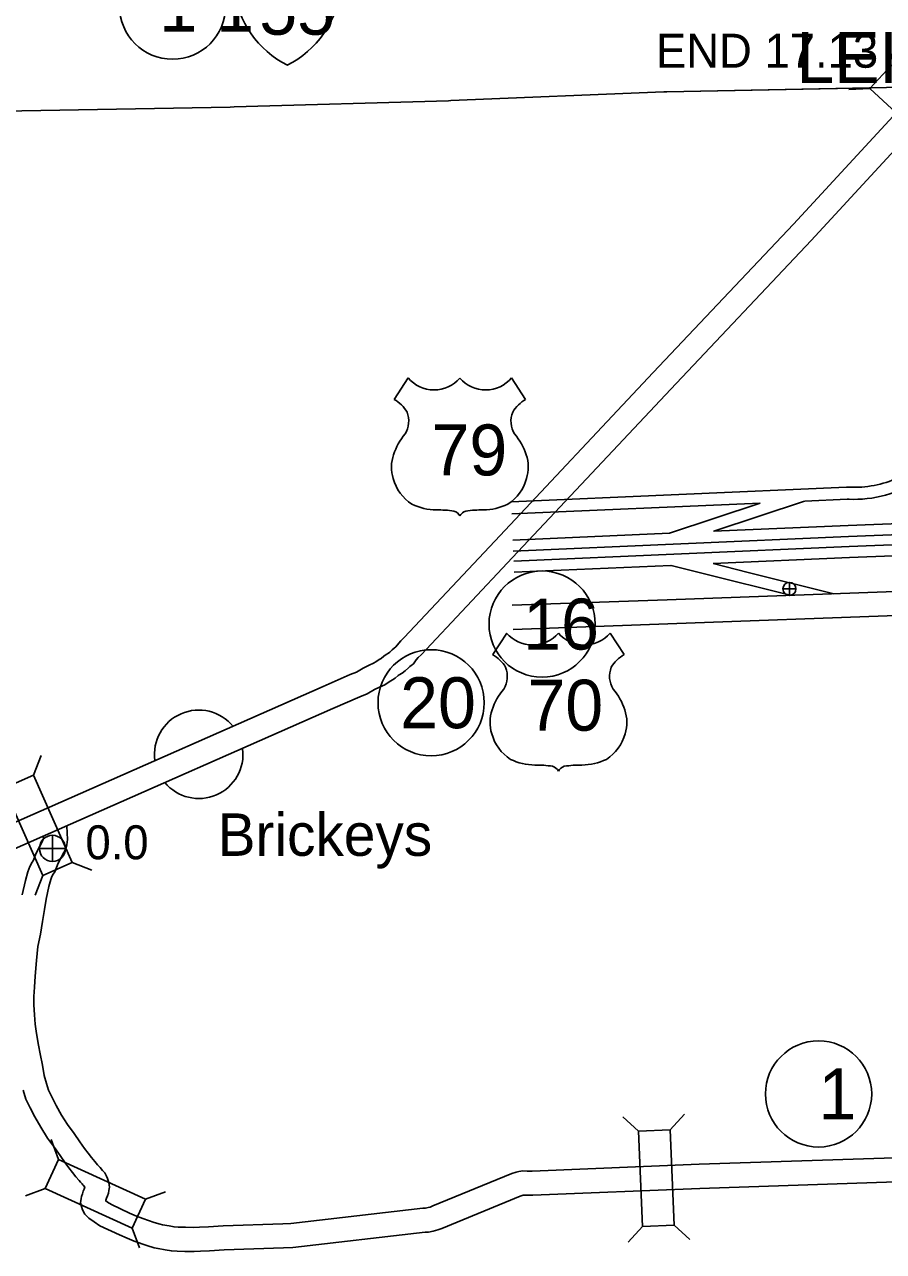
# Model space of a CAD drawing. Extents: x -939622 to -934222, y 1383701 to 1385301.
# Drawn here: x -935706.1 to -935674.07, y 1384219.75 to 1384265.52 of the extents above; entities that cross this region are included whole.
import ezdxf

# ---------------------------------------------------------------- set-up
doc = ezdxf.new("R2010")
doc.units = 0
for name, color, linetype in [('15', 7, 'Continuous'), ('19', 7, 'Continuous'), ('20', 7, 'Continuous'), ('22', 7, 'Continuous'), ('23', 7, 'Continuous'), ('26', 7, 'Continuous'), ('Level 10', 7, 'Continuous'), ('Level 15', 7, 'Continuous'), ('Level 2', 7, 'Continuous'), ('Level 20', 7, 'Continuous'), ('Level 22', 7, 'Continuous'), ('Level 24', 7, 'Continuous'), ('Level 25', 7, 'Continuous'), ('Level 26', 7, 'Continuous'), ('Level 27', 7, 'Continuous')]:
    doc.layers.add(name, color=color, linetype=linetype)

msp = doc.modelspace()

# ---------------------------------------------------------------- linework, layer by layer
at = {"layer": '15'}
for points in [[(-935687.91, 1384243.858), (-935682.137, 1384244.063), (-935673.285, 1384244.386), (-935670.286, 1384244.515), (-935667.768, 1384244.848)], [(-935687.879, 1384242.959), (-935682.105, 1384243.163), (-935673.25, 1384243.486), (-935670.207, 1384243.617), (-935667.747, 1384243.943), (-935666.813, 1384244.052)]]:
    msp.add_lwpolyline(points, dxfattribs=at)
at = {"layer": '19'}
for points in [[(-935687.952, 1384247.716), (-935675.442, 1384248.261), (-935675.346, 1384248.265)], [(-935687.932, 1384247.267), (-935678.661, 1384247.67)], [(-935682.048, 1384246.546), (-935678.663, 1384247.665)], [(-935680.407, 1384246.619), (-935675.383, 1384246.837), (-935658.425, 1384247.493), (-935652.609, 1384247.675)], [(-935680.397, 1384246.618), (-935677.011, 1384247.738)], [(-935677.003, 1384247.743), (-935675.424, 1384247.811), (-935675.348, 1384247.814)], [(-935687.872, 1384245.881), (-935675.367, 1384246.425), (-935658.411, 1384247.08), (-935647.09, 1384247.435)], [(-935687.856, 1384245.506), (-935675.351, 1384246.05), (-935658.397, 1384246.706), (-935647.079, 1384247.06)], [(-935687.89, 1384246.293), (-935682.047, 1384246.547)], [(-935680.421, 1384245.417), (-935675.334, 1384245.638), (-935658.383, 1384246.293), (-935652.385, 1384246.481)], [(-935687.838, 1384245.094), (-935681.997, 1384245.348)], [(-935681.983, 1384245.34), (-935680.736, 1384245.028)], [(-935680.421, 1384245.413), (-935679.115, 1384245.087)], [(-935680.736, 1384245.028), (-935677.549, 1384244.232)], [(-935679.115, 1384245.087), (-935675.922, 1384244.289)]]:
    msp.add_lwpolyline(points, dxfattribs=at)
for radius, end in [(4.407, 303.4534), (3.957, 294.3272)]:
    msp.add_arc((-935675.158, 1384252.217), radius, 267.2857, end, dxfattribs=at)
at = {"layer": '20'}
for centre in [(-935700.58, 1384266.21), (-935690.938, 1384240.222)]:
    msp.add_circle(centre, 1.98, dxfattribs=at)
at = {"layer": '22'}
for p, q in [((-935688.12, 1384242.823), (-935688.639, 1384242.02)), ((-935684.259, 1384242.823), (-935683.74, 1384242.02))]:
    msp.add_line(p, q, dxfattribs=at)
for centre, radius, start, end in [((-935687.153, 1384243.637), 1.264, 220.075, 319.6701), ((-935685.226, 1384243.637), 1.264, 220.3299, 319.925), ((-935689.318, 1384240.855), 1.349, 30.7809, 59.9883), ((-935683.061, 1384240.855), 1.349, 120.0117, 149.2191), ((-935689.021, 1384241.21), 0.925, 328.8105, 21.2108), ((-935683.358, 1384241.21), 0.925, 158.7892, 211.1895), ((-935686.602, 1384239.315), 2.157, 138.9565, 162.6913), ((-935685.777, 1384239.315), 2.157, 17.3087, 41.0435), ((-935687.315, 1384239.492), 1.426, 160.9576, 197.3819), ((-935685.064, 1384239.492), 1.426, 342.6181, 19.0424), ((-935687.083, 1384239.496), 1.65, 195.1074, 237.1312), ((-935685.296, 1384239.496), 1.65, 302.8688, 344.8926), ((-935687.052, 1384240.015), 2.118, 244.0771, 269.5779), ((-935685.327, 1384240.015), 2.118, 270.4221, 295.9229), ((-935687.003, 1384234.018), 3.88, 81.1942, 90.9539), ((-935686.518, 1384237.496), 0.372, 28.0342, 72.9864), ((-935685.861, 1384237.496), 0.372, 107.0136, 151.9658), ((-935685.376, 1384234.018), 3.88, 89.0461, 98.8058)]:
    msp.add_arc(centre, radius, start, end, dxfattribs=at)
at = {"layer": '23'}
for centre, start, end in [((-935694.68, 1384267.252), 186.3923, 243.4571), ((-935697.921, 1384267.252), 296.5429, 353.6077)]:
    msp.add_arc(centre, 3.626, start, end, dxfattribs=at)
at = {"layer": '26'}
for p, q in [((-935677.82, 1384244.468), (-935677.332, 1384244.468)), ((-935677.576, 1384244.224), (-935677.576, 1384244.711))]:
    msp.add_line(p, q, dxfattribs=at)
msp.add_circle((-935677.576, 1384244.468), 0.244, dxfattribs=at)
at = {"layer": 'Level 10'}
for points in [[(-935704.525, 1384235.616), (-935704.496, 1384235.119), (-935704.521, 1384234.924), (-935704.554, 1384234.835), (-935704.603, 1384234.698), (-935704.669, 1384234.571), (-935704.741, 1384234.447), (-935704.845, 1384234.237), (-935704.977, 1384233.919), (-935705.034, 1384233.824), (-935705.083, 1384233.734), (-935705.127, 1384233.625), (-935705.193, 1384233.372), (-935705.301, 1384232.894), (-935705.357, 1384232.514), (-935705.428, 1384232.059), (-935705.503, 1384231.588), (-935705.6, 1384231.128), (-935705.657, 1384230.6), (-935705.707, 1384230.024), (-935705.731, 1384229.609), (-935705.755, 1384229.257), (-935705.761, 1384228.948), (-935705.734, 1384228.582), (-935705.709, 1384228.236), (-935705.652, 1384227.886), (-935705.576, 1384227.444), (-935705.519, 1384227.119), (-935705.436, 1384226.706), (-935705.364, 1384226.32), (-935705.288, 1384226.02), (-935705.21, 1384225.774), (-935705.084, 1384225.518), (-935704.919, 1384225.199), (-935704.723, 1384224.837), (-935704.505, 1384224.49), (-935704.254, 1384224.15), (-935704.041, 1384223.846), (-935703.863, 1384223.592), (-935703.733, 1384223.421), (-935703.603, 1384223.251), (-935703.485, 1384223.108), (-935703.384, 1384222.981), (-935703.374, 1384222.97), (-935703.281, 1384222.881), (-935703.197, 1384222.772), (-935703.11, 1384222.679), (-935703.04, 1384222.555), (-935703.006, 1384222.472), (-935702.96, 1384222.327), (-935702.936, 1384222.15), (-935702.957, 1384222.02), (-935702.971, 1384221.922), (-935703.008, 1384221.83), (-935703.043, 1384221.734), (-935703.074, 1384221.667), (-935703.08, 1384221.651), (-935703.004, 1384221.595), (-935702.855, 1384221.501), (-935702.184, 1384221.186), (-935701.929, 1384221.072), (-935701.692, 1384220.977), (-935701.266, 1384220.826), (-935701.048, 1384220.765), (-935700.951, 1384220.743), (-935700.71, 1384220.703), (-935700.525, 1384220.67), (-935700.367, 1384220.663), (-935700.099, 1384220.653), (-935699.798, 1384220.651), (-935699.575, 1384220.663), (-935699.244, 1384220.676), (-935698.695, 1384220.707), (-935696.473, 1384220.785), (-935696.168, 1384220.798), (-935691.249, 1384221.364), (-935691.143, 1384221.372), (-935691.049, 1384221.387), (-935690.978, 1384221.407), (-935690.87, 1384221.449), (-935687.932, 1384222.654), (-935687.766, 1384222.713), (-935687.663, 1384222.74), (-935687.52, 1384222.758), (-935687.351, 1384222.752), (-935687.164, 1384222.75), (-935680.945, 1384223.003), (-935672.894, 1384223.269)], [(-935705.404, 1384235.217), (-935705.4, 1384235.15), (-935705.401, 1384235.138), (-935705.43, 1384235.058), (-935705.457, 1384235.006), (-935705.534, 1384234.874), (-935705.664, 1384234.609), (-935705.784, 1384234.324), (-935705.816, 1384234.27), (-935705.899, 1384234.118), (-935705.983, 1384233.908), (-935706.068, 1384233.586), (-935706.186, 1384233.059)], [(-935706.154, 1384225.773), (-935706.048, 1384225.437), (-935705.887, 1384225.111), (-935705.714, 1384224.778), (-935705.5, 1384224.383), (-935705.249, 1384223.983), (-935704.985, 1384223.625), (-935704.778, 1384223.33), (-935704.589, 1384223.06), (-935704.449, 1384222.876), (-935704.309, 1384222.693), (-935704.185, 1384222.541), (-935704.068, 1384222.395), (-935704.015, 1384222.338), (-935703.951, 1384222.277), (-935703.924, 1384222.242), (-935703.902, 1384222.209), (-935703.849, 1384222.151), (-935703.876, 1384222.078), (-935703.91, 1384222.004), (-935703.944, 1384221.907), (-935703.976, 1384221.8), (-935703.993, 1384221.729), (-935704.011, 1384221.56), (-935703.976, 1384221.426), (-935703.945, 1384221.301), (-935703.847, 1384221.143), (-935703.701, 1384220.991), (-935703.511, 1384220.851), (-935703.288, 1384220.711), (-935702.559, 1384220.367), (-935702.28, 1384220.243), (-935702.009, 1384220.134), (-935701.538, 1384219.968), (-935701.269, 1384219.892), (-935701.123, 1384219.859), (-935700.862, 1384219.816), (-935700.624, 1384219.774), (-935700.404, 1384219.764), (-935700.118, 1384219.753), (-935699.778, 1384219.751), (-935699.534, 1384219.763), (-935699.2, 1384219.777), (-935698.654, 1384219.808), (-935696.439, 1384219.886), (-935696.098, 1384219.9), (-935691.163, 1384220.468), (-935691.037, 1384220.477), (-935690.856, 1384220.506), (-935690.692, 1384220.552), (-935690.535, 1384220.614), (-935687.611, 1384221.813), (-935687.5, 1384221.852), (-935687.49, 1384221.855), (-935687.479, 1384221.856), (-935687.372, 1384221.852), (-935687.15, 1384221.85), (-935680.912, 1384222.103), (-935672.865, 1384222.369)]]:
    msp.add_lwpolyline(points, dxfattribs=at)
at = {"layer": 'Level 15'}
for points in [[(-935671.299, 1384264.672), (-935672.223, 1384263.712), (-935677.425, 1384258.081), (-935682.657, 1384252.539), (-935688.561, 1384246.251)], [(-935670.65, 1384264.049), (-935671.568, 1384263.094), (-935676.767, 1384257.467), (-935682.002, 1384251.922), (-935687.905, 1384245.635)], [(-935688.561, 1384246.251), (-935691.939, 1384242.655), (-935692.073, 1384242.534), (-935692.201, 1384242.372), (-935692.248, 1384242.31), (-935692.316, 1384242.256), (-935692.387, 1384242.193), (-935692.479, 1384242.11), (-935692.525, 1384242.075), (-935692.616, 1384242.02), (-935692.704, 1384241.959), (-935692.807, 1384241.875), (-935692.877, 1384241.83), (-935692.997, 1384241.748), (-935693.083, 1384241.693), (-935693.251, 1384241.62), (-935693.471, 1384241.507), (-935693.723, 1384241.369), (-935693.954, 1384241.27), (-935694.961, 1384240.827), (-935705.174, 1384236.327), (-935714.56, 1384232.198)], [(-935687.905, 1384245.635), (-935691.308, 1384242.012), (-935691.415, 1384241.916), (-935691.49, 1384241.82), (-935691.6, 1384241.676), (-935691.734, 1384241.569), (-935691.785, 1384241.524), (-935691.905, 1384241.415), (-935692.021, 1384241.328), (-935692.128, 1384241.264), (-935692.161, 1384241.24), (-935692.278, 1384241.145), (-935692.381, 1384241.079), (-935692.5, 1384240.998), (-935692.658, 1384240.896), (-935692.866, 1384240.806), (-935693.049, 1384240.712), (-935693.329, 1384240.558), (-935693.597, 1384240.444), (-935694.598, 1384240.003), (-935704.812, 1384235.504), (-935714.198, 1384231.374)]]:
    msp.add_lwpolyline(points, dxfattribs=at)
at = {"layer": 'Level 2'}
for points in [[(-935722.236, 1384261.598), (-935714.451, 1384261.979), (-935706.563, 1384262.293), (-935706.2, 1384262.302), (-935698.429, 1384262.444), (-935698.288, 1384262.451), (-935690.292, 1384262.673), (-935690.208, 1384262.685), (-935682.264, 1384263.012), (-935682.15, 1384263.019), (-935672.699, 1384263.196)], [(-935722.236, 1384261.598), (-935714.451, 1384261.979), (-935706.563, 1384262.293), (-935706.2, 1384262.302), (-935698.429, 1384262.444), (-935698.288, 1384262.451), (-935690.292, 1384262.673), (-935690.208, 1384262.685), (-935682.264, 1384263.012), (-935682.15, 1384263.019), (-935674.514, 1384263.162)]]:
    msp.add_lwpolyline(points, dxfattribs=at)
at = {"layer": 'Level 20'}
for p, q in [((-935674.571, 1384263.133), (-935675.362, 1384263.102)), ((-935705.772, 1384237.521), (-935705.486, 1384238.26)), ((-935704.33, 1384234.262), (-935703.591, 1384233.976)), ((-935705.417, 1384233.781), (-935705.702, 1384233.042)), ((-935683.205, 1384224.243), (-935683.788, 1384224.779)), ((-935682.018, 1384224.293), (-935681.482, 1384224.877)), ((-935704.833, 1384223.187), (-935705.109, 1384223.929)), ((-935705.328, 1384222.106), (-935706.07, 1384221.83)), ((-935701.592, 1384221.703), (-935700.85, 1384221.98)), ((-935702.087, 1384220.623), (-935701.811, 1384219.881)), ((-935683.053, 1384220.682), (-935683.589, 1384220.099)), ((-935681.867, 1384220.733), (-935681.283, 1384220.197))]:
    msp.add_line(p, q, dxfattribs=at)
for points in [[(-935674.571, 1384263.133), (-935671.953, 1384260.715), (-935671.147, 1384261.587), (-935673.765, 1384264.006)], [(-935704.33, 1384234.262), (-935705.772, 1384237.521), (-935706.858, 1384237.041), (-935705.417, 1384233.781)], [(-935683.205, 1384224.243), (-935683.053, 1384220.682), (-935681.867, 1384220.733), (-935682.018, 1384224.293)], [(-935701.592, 1384221.703), (-935704.833, 1384223.187), (-935705.328, 1384222.106), (-935702.087, 1384220.623)]]:
    msp.add_lwpolyline(points, close=True, dxfattribs=at)
at = {"layer": 'Level 22'}
for p, q in [((-935691.796, 1384252.342), (-935692.315, 1384251.539)), ((-935687.935, 1384252.342), (-935687.416, 1384251.539))]:
    msp.add_line(p, q, dxfattribs=at)
for centre, radius, start, end in [((-935690.829, 1384253.155), 1.264, 220.075, 319.6701), ((-935688.902, 1384253.155), 1.264, 220.3299, 319.925), ((-935692.993, 1384250.373), 1.349, 30.7809, 59.9883), ((-935686.737, 1384250.373), 1.349, 120.0117, 149.2191), ((-935692.697, 1384250.729), 0.925, 328.8105, 21.2108), ((-935687.034, 1384250.729), 0.925, 158.7892, 211.1895), ((-935690.278, 1384248.833), 2.157, 138.9565, 162.6913), ((-935689.452, 1384248.833), 2.157, 17.3087, 41.0435), ((-935690.991, 1384249.01), 1.426, 160.9576, 197.3819), ((-935688.74, 1384249.01), 1.426, 342.6181, 19.0424), ((-935690.758, 1384249.014), 1.65, 195.1074, 237.1312), ((-935688.972, 1384249.014), 1.65, 302.8688, 344.8926), ((-935690.728, 1384249.534), 2.118, 244.0771, 269.5779), ((-935689.003, 1384249.534), 2.118, 270.4221, 295.9229), ((-935690.679, 1384243.536), 3.88, 81.1942, 90.9539), ((-935690.194, 1384247.015), 0.372, 28.0342, 72.9864), ((-935689.537, 1384247.015), 0.372, 107.0136, 151.9658), ((-935689.052, 1384243.536), 3.88, 89.0461, 98.8058)]:
    msp.add_arc(centre, radius, start, end, dxfattribs=at)
at = {"layer": 'Level 24'}
for start, end in [(39.06, 188.0651), (219.8348, 7.1535)]:
    msp.add_arc((-935699.604, 1384238.3), 1.65, start, end, dxfattribs=at)
at = {"layer": 'Level 26'}
for p, q in [((-935705.06, 1384234.301), (-935705.06, 1384235.276)), ((-935705.547, 1384234.789), (-935704.572, 1384234.789))]:
    msp.add_line(p, q, dxfattribs=at)
msp.add_circle((-935705.06, 1384234.789), 0.487, dxfattribs=at)
at = {"layer": 'Level 27'}
for centre in [(-935686.799, 1384243.158), (-935676.487, 1384225.627)]:
    msp.add_circle(centre, 1.98, dxfattribs=at)

# ---------------------------------------------------------------- texts
at = {"layer": '20'}
for s, p in [('1 1', (-935701.076, 1384265.26)), ('LEHI  INTERCHANGE', (-935677.319, 1384263.342)), ('20', (-935692.095, 1384239.272))]:
    msp.add_text(s, height=1.9008, dxfattribs=at).set_placement(p)
at = {"layer": '22'}
msp.add_text('70', height=1.9008, dxfattribs=at).set_placement((-935687.348, 1384239.18))
at = {"layer": '23'}
msp.add_text('55', height=1.9008, dxfattribs=at).set_placement((-935697.351, 1384265.144))
at = {"layer": 'Level 22'}
msp.add_text('79', height=1.9008, dxfattribs=at).set_placement((-935690.925, 1384248.702))
at = {"layer": 'Level 24'}
msp.add_text('Brickeys', height=1.584, dxfattribs=at).set_placement((-935698.9, 1384234.51))
at = {"layer": 'Level 25'}
for s, p in [('END 17.13', (-935682.553, 1384263.913)), ('0.0', (-935703.831, 1384234.382))]:
    msp.add_text(s, height=1.2672, dxfattribs=at).set_placement(p)
at = {"layer": 'Level 27'}
for s, height, p in [('16', 1.9008, (-935687.507, 1384242.207)), ('1', 1.901, (-935676.487, 1384224.676))]:
    msp.add_text(s, height=height, dxfattribs=at).set_placement(p)

doc.saveas('drawing.dxf')
